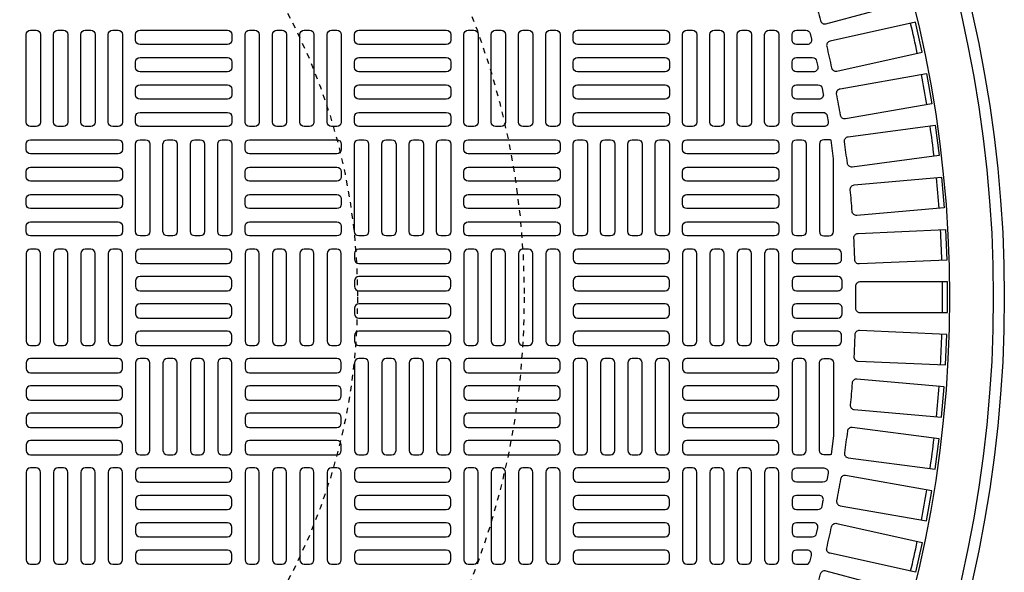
# Model space of a CAD drawing. Extents: x -169 to 6736, y -208 to 3022.
# Tile 425 of 656: x 1530 to 1548, y 1312 to 1322. Entities that reach past the tile are written whole.
import ezdxf

# ---------------------------------------------------------------- set-up
doc = ezdxf.new("R2010")
doc.units = 0
doc.header["$MEASUREMENT"] = 0
doc.linetypes.add('HIDDEN2', pattern=[0.28125, 0.1875, -0.09375])
doc.layers.get('DEFPOINTS').update_dxf_attribs({"linetype": 'CONTINUOUS'})
doc.layers.add('TANK-MANHOLE-COVER-40', color=2, linetype='CONTINUOUS')
doc.layers.add('TANK-MANHOLE-COVER-HATCH-40', color=252, linetype='CONTINUOUS')

msp = doc.modelspace()

# ---------------------------------------------------------------- linework, layer by layer
at = {"layer": 'DEFPOINTS', "color": 8, "linetype": 'HIDDEN2', "ltscale": 0.125}
msp.add_circle((1524.86566, 1317.01762), 14, dxfattribs=at)
msp.add_circle((1524.86566, 1317.01762), 14, dxfattribs=at)
msp.add_circle((1524.86566, 1317.01762), 14, dxfattribs=at)
msp.add_circle((1524.86566, 1317.01762), 14, dxfattribs=at)
at = {"layer": 'DEFPOINTS', "color": 8, "linetype": 'HIDDEN2', "ltscale": 0.5}
msp.add_circle((1524.86566, 1317.01762), 11, dxfattribs=at)
msp.add_circle((1524.86566, 1317.01762), 11, dxfattribs=at)
msp.add_circle((1524.86566, 1317.01762), 11, dxfattribs=at)
msp.add_circle((1524.86566, 1317.01762), 11, dxfattribs=at)
at = {"layer": 'TANK-MANHOLE-COVER-40', "color": 4, "linetype": 'Continuous'}
msp.add_circle((1524.86489, 1317.01762), 22.63902, dxfattribs=at)
at = {"layer": 'TANK-MANHOLE-COVER-40', "color": 1, "linetype": 'Continuous'}
msp.add_circle((1524.86489, 1317.01762), 22.44094, dxfattribs=at)
at = {"layer": 'TANK-MANHOLE-COVER-40', "color": 2, "linetype": 'Continuous'}
msp.add_circle((1524.86489, 1317.01762), 21.65354, dxfattribs=at)
at = {"layer": 'TANK-MANHOLE-COVER-HATCH-40', "linetype": 'Continuous'}
for points in [[(1544.1952, 1321.99417, 0.41709369), (1544.29183, 1321.93774), (1545.81391, 1322.34558), (1545.67125, 1322.87798), (1544.14918, 1322.47014, 0.41709369), (1544.0937, 1322.37296, -0.00491171), (1544.1952, 1321.99417)], [(1544.39388, 1321.14626, 0.41709369), (1544.48796, 1321.08567), (1546.02637, 1321.42673), (1545.90708, 1321.96485), (1544.36866, 1321.62379, 0.41709369), (1544.309, 1321.52912, -0.00491171), (1544.39388, 1321.14626)], [(1544.55538, 1320.29049, 0.00491171), (1544.48728, 1320.67668, -0.41709369), (1544.55101, 1320.76866), (1546.10284, 1321.04229), (1546.19856, 1320.49948), (1544.64672, 1320.22585, -0.41709369), (1544.55538, 1320.29049)], [(1544.6794, 1319.42848, 0.00491171), (1544.62821, 1319.81728, -0.41709369), (1544.69589, 1319.90639), (1546.25818, 1320.11207), (1546.33013, 1319.56561), (1544.76784, 1319.35993, -0.41709369), (1544.6794, 1319.42848)], [(1544.7657, 1318.56189, 0.00491171), (1544.73152, 1318.95255, -0.41709369), (1544.80303, 1319.03863), (1546.3728, 1319.17597), (1546.42084, 1318.62688), (1544.85106, 1318.48954, -0.41709369), (1544.7657, 1318.56189)], [(1544.82456, 1316.82155, 0.41709369), (1544.9033, 1316.74203), (1546.47907, 1316.74203), (1546.47907, 1317.29321), (1544.9033, 1317.29321, 0.41709369), (1544.82456, 1317.2137, -0.00491171), (1544.82456, 1316.82155)], [(1544.7657, 1315.47336, -0.00491171), (1544.73152, 1315.08269, 0.41709369), (1544.80303, 1314.99662), (1546.3728, 1314.85928), (1546.42084, 1315.40837), (1544.85106, 1315.5457, 0.41709369), (1544.7657, 1315.47336)], [(1544.6794, 1314.60676, -0.00491171), (1544.62821, 1314.21797, 0.41709369), (1544.69589, 1314.12885), (1546.25818, 1313.92318), (1546.33013, 1314.46964), (1544.76784, 1314.67532, 0.41709369), (1544.6794, 1314.60676)], [(1544.55538, 1313.74476, -0.00491171), (1544.48728, 1313.35857, 0.41709369), (1544.55101, 1313.26659), (1546.10284, 1312.99296), (1546.19856, 1313.53577), (1544.64672, 1313.8094, 0.41709369), (1544.55538, 1313.74476)], [(1544.39388, 1312.88899, -0.41709369), (1544.48796, 1312.94958), (1546.02637, 1312.60852), (1545.90708, 1312.0704), (1544.36866, 1312.41146, -0.41709369), (1544.309, 1312.50613, 0.00491171), (1544.39388, 1312.88899)], [(1544.1952, 1312.04108, -0.41709369), (1544.29183, 1312.0975), (1545.81391, 1311.68966), (1545.67125, 1311.15726), (1544.14918, 1311.5651, -0.41709369), (1544.0937, 1311.66229, 0.00491171), (1544.1952, 1312.04108)]]:
    msp.add_lwpolyline(points, format="xyb", dxfattribs=at)
at = {"layer": 'TANK-MANHOLE-COVER-HATCH-40', "linetype": 'Continuous', "flags": 128}
for points in [[(1529.983, 1320.08849, -0.41421356), (1529.90426, 1320.16723), (1529.90426, 1321.74203, -0.41421356), (1529.983, 1321.82077), (1530.08143, 1321.82077, -0.41421356), (1530.16017, 1321.74203), (1530.16017, 1320.16723, -0.41421356), (1530.08143, 1320.08849)], [(1530.47513, 1320.08849, -0.41421356), (1530.39639, 1320.16723), (1530.39639, 1321.74203, -0.41421356), (1530.47513, 1321.82077), (1530.57356, 1321.82077, -0.41421356), (1530.6523, 1321.74203), (1530.6523, 1320.16723, -0.41421356), (1530.57356, 1320.08849)], [(1530.96726, 1320.08849, -0.41421356), (1530.88852, 1320.16723), (1530.88852, 1321.74203, -0.41421356), (1530.96726, 1321.82077), (1531.06568, 1321.82077, -0.41421356), (1531.14442, 1321.74203), (1531.14442, 1320.16723, -0.41421356), (1531.06568, 1320.08849)], [(1531.45938, 1320.08849, -0.41421356), (1531.38064, 1320.16723), (1531.38064, 1321.74203, -0.41421356), (1531.45938, 1321.82077), (1531.55781, 1321.82077, -0.41421356), (1531.63655, 1321.74203), (1531.63655, 1320.16723, -0.41421356), (1531.55781, 1320.08849)], [(1531.87277, 1321.74203, -0.41421356), (1531.95151, 1321.82077), (1533.52631, 1321.82077, -0.41421356), (1533.60505, 1321.74203), (1533.60505, 1321.64361, -0.41421356), (1533.52631, 1321.56487), (1531.95151, 1321.56487, -0.41421356), (1531.87277, 1321.64361)], [(1533.92001, 1320.08849, -0.41421356), (1533.84127, 1320.16723), (1533.84127, 1321.74203, -0.41421356), (1533.92001, 1321.82077), (1534.01844, 1321.82077, -0.41421356), (1534.09718, 1321.74203), (1534.09718, 1320.16723, -0.41421356), (1534.01844, 1320.08849)], [(1534.41214, 1320.08849, -0.41421356), (1534.3334, 1320.16723), (1534.3334, 1321.74203, -0.41421356), (1534.41214, 1321.82077), (1534.51056, 1321.82077, -0.41421356), (1534.5893, 1321.74203), (1534.5893, 1320.16723, -0.41421356), (1534.51056, 1320.08849)], [(1534.90426, 1320.08849, -0.41421356), (1534.82552, 1320.16723), (1534.82552, 1321.74203, -0.41421356), (1534.90426, 1321.82077), (1535.00269, 1321.82077, -0.41421356), (1535.08143, 1321.74203), (1535.08143, 1320.16723, -0.41421356), (1535.00269, 1320.08849)], [(1535.39639, 1320.08849, -0.41421356), (1535.31765, 1320.16723), (1535.31765, 1321.74203, -0.41421356), (1535.39639, 1321.82077), (1535.49482, 1321.82077, -0.41421356), (1535.57356, 1321.74203), (1535.57356, 1320.16723, -0.41421356), (1535.49482, 1320.08849)], [(1535.80978, 1321.74203, -0.41421356), (1535.88852, 1321.82077), (1537.46332, 1321.82077, -0.41421356), (1537.54206, 1321.74203), (1537.54206, 1321.64361, -0.41421356), (1537.46332, 1321.56487), (1535.88852, 1321.56487, -0.41421356), (1535.80978, 1321.64361)], [(1537.85702, 1320.08849, -0.41421356), (1537.77828, 1320.16723), (1537.77828, 1321.74203, -0.41421356), (1537.85702, 1321.82077), (1537.95545, 1321.82077, -0.41421356), (1538.03419, 1321.74203), (1538.03419, 1320.16723, -0.41421356), (1537.95545, 1320.08849)], [(1538.34915, 1320.08849, -0.41421356), (1538.27041, 1320.16723), (1538.27041, 1321.74203, -0.41421356), (1538.34915, 1321.82077), (1538.44757, 1321.82077, -0.41421356), (1538.52631, 1321.74203), (1538.52631, 1320.16723, -0.41421356), (1538.44757, 1320.08849)], [(1538.84127, 1320.08849, -0.41421356), (1538.76253, 1320.16723), (1538.76253, 1321.74203, -0.41421356), (1538.84127, 1321.82077), (1538.9397, 1321.82077, -0.41421356), (1539.01844, 1321.74203), (1539.01844, 1320.16723, -0.41421356), (1538.9397, 1320.08849)], [(1539.3334, 1320.08849, -0.41421356), (1539.25466, 1320.16723), (1539.25466, 1321.74203, -0.41421356), (1539.3334, 1321.82077), (1539.43182, 1321.82077, -0.41421356), (1539.51056, 1321.74203), (1539.51056, 1320.16723, -0.41421356), (1539.43182, 1320.08849)], [(1539.74678, 1321.74203, -0.41421356), (1539.82552, 1321.82077), (1541.40033, 1321.82077, -0.41421356), (1541.47907, 1321.74203), (1541.47907, 1321.64361, -0.41421356), (1541.40033, 1321.56487), (1539.82552, 1321.56487, -0.41421356), (1539.74678, 1321.64361)], [(1541.79403, 1320.08849, -0.41421356), (1541.71529, 1320.16723), (1541.71529, 1321.74203, -0.41421356), (1541.79403, 1321.82077), (1541.89245, 1321.82077, -0.41421356), (1541.97119, 1321.74203), (1541.97119, 1320.16723, -0.41421356), (1541.89245, 1320.08849)], [(1542.28615, 1320.08849, -0.41421356), (1542.20741, 1320.16723), (1542.20741, 1321.74203, -0.41421356), (1542.28615, 1321.82077), (1542.38458, 1321.82077, -0.41421356), (1542.46332, 1321.74203), (1542.46332, 1320.16723, -0.41421356), (1542.38458, 1320.08849)], [(1542.77828, 1320.08849, -0.41421356), (1542.69954, 1320.16723), (1542.69954, 1321.74203, -0.41421356), (1542.77828, 1321.82077), (1542.8767, 1321.82077, -0.41421356), (1542.95545, 1321.74203), (1542.95545, 1320.16723, -0.41421356), (1542.8767, 1320.08849)], [(1543.27041, 1320.08849, -0.41421356), (1543.19167, 1320.16723), (1543.19167, 1321.74203, -0.41421356), (1543.27041, 1321.82077), (1543.36883, 1321.82077, -0.41421356), (1543.44757, 1321.74203), (1543.44757, 1320.16723, -0.41421356), (1543.36883, 1320.08849)], [(1531.87277, 1321.24991, -0.41421356), (1531.95151, 1321.32865), (1533.52631, 1321.32865, -0.41421356), (1533.60505, 1321.24991), (1533.60505, 1321.15148, -0.41421356), (1533.52631, 1321.07274), (1531.95151, 1321.07274, -0.41421356), (1531.87277, 1321.15148)], [(1535.80978, 1321.24991, -0.41421356), (1535.88852, 1321.32865), (1537.46332, 1321.32865, -0.41421356), (1537.54206, 1321.24991), (1537.54206, 1321.15148, -0.41421356), (1537.46332, 1321.07274), (1535.88852, 1321.07274, -0.41421356), (1535.80978, 1321.15148)], [(1539.74678, 1321.24991, -0.41421356), (1539.82552, 1321.32865), (1541.40033, 1321.32865, -0.41421356), (1541.47907, 1321.24991), (1541.47907, 1321.15148, -0.41421356), (1541.40033, 1321.07274), (1539.82552, 1321.07274, -0.41421356), (1539.74678, 1321.15148)], [(1531.87277, 1320.75778, -0.41421356), (1531.95151, 1320.83652), (1533.52631, 1320.83652, -0.41421356), (1533.60505, 1320.75778), (1533.60505, 1320.65936, -0.41421356), (1533.52631, 1320.58062), (1531.95151, 1320.58062, -0.41421356), (1531.87277, 1320.65936)], [(1535.80978, 1320.75778, -0.41421356), (1535.88852, 1320.83652), (1537.46332, 1320.83652, -0.41421356), (1537.54206, 1320.75778), (1537.54206, 1320.65936, -0.41421356), (1537.46332, 1320.58062), (1535.88852, 1320.58062, -0.41421356), (1535.80978, 1320.65936)], [(1539.74678, 1320.75778, -0.41421356), (1539.82552, 1320.83652), (1541.40033, 1320.83652, -0.41421356), (1541.47907, 1320.75778), (1541.47907, 1320.65936, -0.41421356), (1541.40033, 1320.58062), (1539.82552, 1320.58062, -0.41421356), (1539.74678, 1320.65936)], [(1531.87277, 1320.26566, -0.41421356), (1531.95151, 1320.3444), (1533.52631, 1320.3444, -0.41421356), (1533.60505, 1320.26566), (1533.60505, 1320.16723, -0.41421356), (1533.52631, 1320.08849), (1531.95151, 1320.08849, -0.41421356), (1531.87277, 1320.16723)], [(1535.80978, 1320.26566, -0.41421356), (1535.88852, 1320.3444), (1537.46332, 1320.3444, -0.41421356), (1537.54206, 1320.26566), (1537.54206, 1320.16723, -0.41421356), (1537.46332, 1320.08849), (1535.88852, 1320.08849, -0.41421356), (1535.80978, 1320.16723)], [(1539.74678, 1320.26566, -0.41421356), (1539.82552, 1320.3444), (1541.40033, 1320.3444, -0.41421356), (1541.47907, 1320.26566), (1541.47907, 1320.16723, -0.41421356), (1541.40033, 1320.08849), (1539.82552, 1320.08849, -0.41421356), (1539.74678, 1320.16723)], [(1531.63655, 1319.6751, -0.41421356), (1531.55781, 1319.59636), (1529.983, 1319.59636, -0.41421356), (1529.90426, 1319.6751), (1529.90426, 1319.77353, -0.41421356), (1529.983, 1319.85227), (1531.55781, 1319.85227, -0.41421356), (1531.63655, 1319.77353)], [(1531.95151, 1318.11999, -0.41421356), (1531.87277, 1318.19873), (1531.87277, 1319.77353, -0.41421356), (1531.95151, 1319.85227), (1532.04993, 1319.85227, -0.41421356), (1532.12867, 1319.77353), (1532.12867, 1318.19873, -0.41421356), (1532.04993, 1318.11999)], [(1532.44363, 1318.11999, -0.41421356), (1532.36489, 1318.19873), (1532.36489, 1319.77353, -0.41421356), (1532.44363, 1319.85227), (1532.54206, 1319.85227, -0.41421356), (1532.6208, 1319.77353), (1532.6208, 1318.19873, -0.41421356), (1532.54206, 1318.11999)], [(1532.93576, 1318.11999, -0.41421356), (1532.85702, 1318.19873), (1532.85702, 1319.77353, -0.41421356), (1532.93576, 1319.85227), (1533.03419, 1319.85227, -0.41421356), (1533.11293, 1319.77353), (1533.11293, 1318.19873, -0.41421356), (1533.03419, 1318.11999)], [(1533.42789, 1318.11999, -0.41421356), (1533.34915, 1318.19873), (1533.34915, 1319.77353, -0.41421356), (1533.42789, 1319.85227), (1533.52631, 1319.85227, -0.41421356), (1533.60505, 1319.77353), (1533.60505, 1318.19873, -0.41421356), (1533.52631, 1318.11999)], [(1535.57356, 1319.6751, -0.41421356), (1535.49482, 1319.59636), (1533.92001, 1319.59636, -0.41421356), (1533.84127, 1319.6751), (1533.84127, 1319.77353, -0.41421356), (1533.92001, 1319.85227), (1535.49482, 1319.85227, -0.41421356), (1535.57356, 1319.77353)], [(1535.88852, 1318.11999, -0.41421356), (1535.80978, 1318.19873), (1535.80978, 1319.77353, -0.41421356), (1535.88852, 1319.85227), (1535.98694, 1319.85227, -0.41421356), (1536.06568, 1319.77353), (1536.06568, 1318.19873, -0.41421356), (1535.98694, 1318.11999)], [(1536.38064, 1318.11999, -0.41421356), (1536.3019, 1318.19873), (1536.3019, 1319.77353, -0.41421356), (1536.38064, 1319.85227), (1536.47907, 1319.85227, -0.41421356), (1536.55781, 1319.77353), (1536.55781, 1318.19873, -0.41421356), (1536.47907, 1318.11999)], [(1536.87277, 1318.11999, -0.41421356), (1536.79403, 1318.19873), (1536.79403, 1319.77353, -0.41421356), (1536.87277, 1319.85227), (1536.97119, 1319.85227, -0.41421356), (1537.04993, 1319.77353), (1537.04993, 1318.19873, -0.41421356), (1536.97119, 1318.11999)], [(1537.36489, 1318.11999, -0.41421356), (1537.28615, 1318.19873), (1537.28615, 1319.77353, -0.41421356), (1537.36489, 1319.85227), (1537.46332, 1319.85227, -0.41421356), (1537.54206, 1319.77353), (1537.54206, 1318.19873, -0.41421356), (1537.46332, 1318.11999)], [(1539.51056, 1319.6751, -0.41421356), (1539.43182, 1319.59636), (1537.85702, 1319.59636, -0.41421356), (1537.77828, 1319.6751), (1537.77828, 1319.77353, -0.41421356), (1537.85702, 1319.85227), (1539.43182, 1319.85227, -0.41421356), (1539.51056, 1319.77353)], [(1539.82552, 1318.11999, -0.41421356), (1539.74678, 1318.19873), (1539.74678, 1319.77353, -0.41421356), (1539.82552, 1319.85227), (1539.92395, 1319.85227, -0.41421356), (1540.00269, 1319.77353), (1540.00269, 1318.19873, -0.41421356), (1539.92395, 1318.11999)], [(1540.31765, 1318.11999, -0.41421356), (1540.23891, 1318.19873), (1540.23891, 1319.77353, -0.41421356), (1540.31765, 1319.85227), (1540.41607, 1319.85227, -0.41421356), (1540.49482, 1319.77353), (1540.49482, 1318.19873, -0.41421356), (1540.41607, 1318.11999)], [(1540.80978, 1318.11999, -0.41421356), (1540.73104, 1318.19873), (1540.73104, 1319.77353, -0.41421356), (1540.80978, 1319.85227), (1540.9082, 1319.85227, -0.41421356), (1540.98694, 1319.77353), (1540.98694, 1318.19873, -0.41421356), (1540.9082, 1318.11999)], [(1541.3019, 1318.11999, -0.41421356), (1541.22316, 1318.19873), (1541.22316, 1319.77353, -0.41421356), (1541.3019, 1319.85227), (1541.40033, 1319.85227, -0.41421356), (1541.47907, 1319.77353), (1541.47907, 1318.19873, -0.41421356), (1541.40033, 1318.11999)], [(1543.44757, 1319.6751, -0.41421356), (1543.36883, 1319.59636), (1541.79403, 1319.59636, -0.41421356), (1541.71529, 1319.6751), (1541.71529, 1319.77353, -0.41421356), (1541.79403, 1319.85227), (1543.36883, 1319.85227, -0.41421356), (1543.44757, 1319.77353)], [(1531.63655, 1319.18298, -0.41421356), (1531.55781, 1319.10424), (1529.983, 1319.10424, -0.41421356), (1529.90426, 1319.18298), (1529.90426, 1319.2814, -0.41421356), (1529.983, 1319.36014), (1531.55781, 1319.36014, -0.41421356), (1531.63655, 1319.2814)], [(1535.57356, 1319.18298, -0.41421356), (1535.49482, 1319.10424), (1533.92001, 1319.10424, -0.41421356), (1533.84127, 1319.18298), (1533.84127, 1319.2814, -0.41421356), (1533.92001, 1319.36014), (1535.49482, 1319.36014, -0.41421356), (1535.57356, 1319.2814)], [(1539.51056, 1319.18298, -0.41421356), (1539.43182, 1319.10424), (1537.85702, 1319.10424, -0.41421356), (1537.77828, 1319.18298), (1537.77828, 1319.2814, -0.41421356), (1537.85702, 1319.36014), (1539.43182, 1319.36014, -0.41421356), (1539.51056, 1319.2814)], [(1543.44757, 1319.18298, -0.41421356), (1543.36883, 1319.10424), (1541.79403, 1319.10424, -0.41421356), (1541.71529, 1319.18298), (1541.71529, 1319.2814, -0.41421356), (1541.79403, 1319.36014), (1543.36883, 1319.36014, -0.41421356), (1543.44757, 1319.2814)], [(1531.63655, 1318.69085, -0.41421356), (1531.55781, 1318.61211), (1529.983, 1318.61211, -0.41421356), (1529.90426, 1318.69085), (1529.90426, 1318.78928, -0.41421356), (1529.983, 1318.86802), (1531.55781, 1318.86802, -0.41421356), (1531.63655, 1318.78928)], [(1535.57356, 1318.69085, -0.41421356), (1535.49482, 1318.61211), (1533.92001, 1318.61211, -0.41421356), (1533.84127, 1318.69085), (1533.84127, 1318.78928, -0.41421356), (1533.92001, 1318.86802), (1535.49482, 1318.86802, -0.41421356), (1535.57356, 1318.78928)], [(1539.51056, 1318.69085, -0.41421356), (1539.43182, 1318.61211), (1537.85702, 1318.61211, -0.41421356), (1537.77828, 1318.69085), (1537.77828, 1318.78928, -0.41421356), (1537.85702, 1318.86802), (1539.43182, 1318.86802, -0.41421356), (1539.51056, 1318.78928)], [(1543.44757, 1318.69085, -0.41421356), (1543.36883, 1318.61211), (1541.79403, 1318.61211, -0.41421356), (1541.71529, 1318.69085), (1541.71529, 1318.78928, -0.41421356), (1541.79403, 1318.86802), (1543.36883, 1318.86802, -0.41421356), (1543.44757, 1318.78928)], [(1531.63655, 1318.19873, -0.41421356), (1531.55781, 1318.11999), (1529.983, 1318.11999, -0.41421356), (1529.90426, 1318.19873), (1529.90426, 1318.29715, -0.41421356), (1529.983, 1318.37589), (1531.55781, 1318.37589, -0.41421356), (1531.63655, 1318.29715)], [(1535.57356, 1318.19873, -0.41421356), (1535.49482, 1318.11999), (1533.92001, 1318.11999, -0.41421356), (1533.84127, 1318.19873), (1533.84127, 1318.29715, -0.41421356), (1533.92001, 1318.37589), (1535.49482, 1318.37589, -0.41421356), (1535.57356, 1318.29715)], [(1539.51056, 1318.19873, -0.41421356), (1539.43182, 1318.11999), (1537.85702, 1318.11999, -0.41421356), (1537.77828, 1318.19873), (1537.77828, 1318.29715, -0.41421356), (1537.85702, 1318.37589), (1539.43182, 1318.37589, -0.41421356), (1539.51056, 1318.29715)], [(1543.44757, 1318.19873, -0.41421356), (1543.36883, 1318.11999), (1541.79403, 1318.11999, -0.41421356), (1541.71529, 1318.19873), (1541.71529, 1318.29715, -0.41421356), (1541.79403, 1318.37589), (1543.36883, 1318.37589, -0.41421356), (1543.44757, 1318.29715)], [(1529.983, 1317.88377, 0.41421356), (1529.90426, 1317.80503), (1529.90426, 1316.23022, 0.41421356), (1529.983, 1316.15148), (1530.08143, 1316.15148, 0.41421356), (1530.16017, 1316.23022), (1530.16017, 1317.80503, 0.41421356), (1530.08143, 1317.88377)], [(1530.47513, 1317.88377, 0.41421356), (1530.39639, 1317.80503), (1530.39639, 1316.23022, 0.41421356), (1530.47513, 1316.15148), (1530.57356, 1316.15148, 0.41421356), (1530.6523, 1316.23022), (1530.6523, 1317.80503, 0.41421356), (1530.57356, 1317.88377)], [(1530.96726, 1317.88377, 0.41421356), (1530.88852, 1317.80503), (1530.88852, 1316.23022, 0.41421356), (1530.96726, 1316.15148), (1531.06568, 1316.15148, 0.41421356), (1531.14442, 1316.23022), (1531.14442, 1317.80503, 0.41421356), (1531.06568, 1317.88377)], [(1531.45938, 1317.88377, 0.41421356), (1531.38064, 1317.80503), (1531.38064, 1316.23022, 0.41421356), (1531.45938, 1316.15148), (1531.55781, 1316.15148, 0.41421356), (1531.63655, 1316.23022), (1531.63655, 1317.80503, 0.41421356), (1531.55781, 1317.88377)], [(1531.87277, 1317.7066, 0.41421356), (1531.95151, 1317.62786), (1533.52631, 1317.62786, 0.41421356), (1533.60505, 1317.7066), (1533.60505, 1317.80503, 0.41421356), (1533.52631, 1317.88377), (1531.95151, 1317.88377, 0.41421356), (1531.87277, 1317.80503)], [(1533.92001, 1317.88377, 0.41421356), (1533.84127, 1317.80503), (1533.84127, 1316.23022, 0.41421356), (1533.92001, 1316.15148), (1534.01844, 1316.15148, 0.41421356), (1534.09718, 1316.23022), (1534.09718, 1317.80503, 0.41421356), (1534.01844, 1317.88377)], [(1534.41214, 1317.88377, 0.41421356), (1534.3334, 1317.80503), (1534.3334, 1316.23022, 0.41421356), (1534.41214, 1316.15148), (1534.51056, 1316.15148, 0.41421356), (1534.5893, 1316.23022), (1534.5893, 1317.80503, 0.41421356), (1534.51056, 1317.88377)], [(1534.90426, 1317.88377, 0.41421356), (1534.82552, 1317.80503), (1534.82552, 1316.23022, 0.41421356), (1534.90426, 1316.15148), (1535.00269, 1316.15148, 0.41421356), (1535.08143, 1316.23022), (1535.08143, 1317.80503, 0.41421356), (1535.00269, 1317.88377)], [(1535.39639, 1317.88377, 0.41421356), (1535.31765, 1317.80503), (1535.31765, 1316.23022, 0.41421356), (1535.39639, 1316.15148), (1535.49482, 1316.15148, 0.41421356), (1535.57356, 1316.23022), (1535.57356, 1317.80503, 0.41421356), (1535.49482, 1317.88377)], [(1535.80978, 1317.7066, 0.41421356), (1535.88852, 1317.62786), (1537.46332, 1317.62786, 0.41421356), (1537.54206, 1317.7066), (1537.54206, 1317.80503, 0.41421356), (1537.46332, 1317.88377), (1535.88852, 1317.88377, 0.41421356), (1535.80978, 1317.80503)], [(1537.85702, 1317.88377, 0.41421356), (1537.77828, 1317.80503), (1537.77828, 1316.23022, 0.41421356), (1537.85702, 1316.15148), (1537.95545, 1316.15148, 0.41421356), (1538.03419, 1316.23022), (1538.03419, 1317.80503, 0.41421356), (1537.95545, 1317.88377)], [(1538.34915, 1317.88377, 0.41421356), (1538.27041, 1317.80503), (1538.27041, 1316.23022, 0.41421356), (1538.34915, 1316.15148), (1538.44757, 1316.15148, 0.41421356), (1538.52631, 1316.23022), (1538.52631, 1317.80503, 0.41421356), (1538.44757, 1317.88377)], [(1538.84127, 1317.88377, 0.41421356), (1538.76253, 1317.80503), (1538.76253, 1316.23022, 0.41421356), (1538.84127, 1316.15148), (1538.9397, 1316.15148, 0.41421356), (1539.01844, 1316.23022), (1539.01844, 1317.80503, 0.41421356), (1538.9397, 1317.88377)], [(1539.3334, 1317.88377, 0.41421356), (1539.25466, 1317.80503), (1539.25466, 1316.23022, 0.41421356), (1539.3334, 1316.15148), (1539.43182, 1316.15148, 0.41421356), (1539.51056, 1316.23022), (1539.51056, 1317.80503, 0.41421356), (1539.43182, 1317.88377)], [(1539.74678, 1317.7066, 0.41421356), (1539.82552, 1317.62786), (1541.40033, 1317.62786, 0.41421356), (1541.47907, 1317.7066), (1541.47907, 1317.80503, 0.41421356), (1541.40033, 1317.88377), (1539.82552, 1317.88377, 0.41421356), (1539.74678, 1317.80503)], [(1541.79403, 1317.88377, 0.41421356), (1541.71529, 1317.80503), (1541.71529, 1316.23022, 0.41421356), (1541.79403, 1316.15148), (1541.89245, 1316.15148, 0.41421356), (1541.97119, 1316.23022), (1541.97119, 1317.80503, 0.41421356), (1541.89245, 1317.88377)], [(1542.28615, 1317.88377, 0.41421356), (1542.20741, 1317.80503), (1542.20741, 1316.23022, 0.41421356), (1542.28615, 1316.15148), (1542.38458, 1316.15148, 0.41421356), (1542.46332, 1316.23022), (1542.46332, 1317.80503, 0.41421356), (1542.38458, 1317.88377)], [(1542.77828, 1317.88377, 0.41421356), (1542.69954, 1317.80503), (1542.69954, 1316.23022, 0.41421356), (1542.77828, 1316.15148), (1542.8767, 1316.15148, 0.41421356), (1542.95545, 1316.23022), (1542.95545, 1317.80503, 0.41421356), (1542.8767, 1317.88377)], [(1543.27041, 1317.88377, 0.41421356), (1543.19167, 1317.80503), (1543.19167, 1316.23022, 0.41421356), (1543.27041, 1316.15148), (1543.36883, 1316.15148, 0.41421356), (1543.44757, 1316.23022), (1543.44757, 1317.80503, 0.41421356), (1543.36883, 1317.88377)], [(1531.87277, 1317.21447, 0.41421356), (1531.95151, 1317.13573), (1533.52631, 1317.13573, 0.41421356), (1533.60505, 1317.21447), (1533.60505, 1317.3129, 0.41421356), (1533.52631, 1317.39164), (1531.95151, 1317.39164, 0.41421356), (1531.87277, 1317.3129)], [(1535.80978, 1317.21447, 0.41421356), (1535.88852, 1317.13573), (1537.46332, 1317.13573, 0.41421356), (1537.54206, 1317.21447), (1537.54206, 1317.3129, 0.41421356), (1537.46332, 1317.39164), (1535.88852, 1317.39164, 0.41421356), (1535.80978, 1317.3129)], [(1539.74678, 1317.21447, 0.41421356), (1539.82552, 1317.13573), (1541.40033, 1317.13573, 0.41421356), (1541.47907, 1317.21447), (1541.47907, 1317.3129, 0.41421356), (1541.40033, 1317.39164), (1539.82552, 1317.39164, 0.41421356), (1539.74678, 1317.3129)], [(1531.87277, 1316.72235, 0.41421356), (1531.95151, 1316.64361), (1533.52631, 1316.64361, 0.41421356), (1533.60505, 1316.72235), (1533.60505, 1316.82077, 0.41421356), (1533.52631, 1316.89951), (1531.95151, 1316.89951, 0.41421356), (1531.87277, 1316.82077)], [(1535.80978, 1316.72235, 0.41421356), (1535.88852, 1316.64361), (1537.46332, 1316.64361, 0.41421356), (1537.54206, 1316.72235), (1537.54206, 1316.82077, 0.41421356), (1537.46332, 1316.89951), (1535.88852, 1316.89951, 0.41421356), (1535.80978, 1316.82077)], [(1539.74678, 1316.72235, 0.41421356), (1539.82552, 1316.64361), (1541.40033, 1316.64361, 0.41421356), (1541.47907, 1316.72235), (1541.47907, 1316.82077, 0.41421356), (1541.40033, 1316.89951), (1539.82552, 1316.89951, 0.41421356), (1539.74678, 1316.82077)], [(1531.87277, 1316.23022, 0.41421356), (1531.95151, 1316.15148), (1533.52631, 1316.15148, 0.41421356), (1533.60505, 1316.23022), (1533.60505, 1316.32865, 0.41421356), (1533.52631, 1316.40739), (1531.95151, 1316.40739, 0.41421356), (1531.87277, 1316.32865)], [(1535.80978, 1316.23022, 0.41421356), (1535.88852, 1316.15148), (1537.46332, 1316.15148, 0.41421356), (1537.54206, 1316.23022), (1537.54206, 1316.32865, 0.41421356), (1537.46332, 1316.40739), (1535.88852, 1316.40739, 0.41421356), (1535.80978, 1316.32865)], [(1539.74678, 1316.23022, 0.41421356), (1539.82552, 1316.15148), (1541.40033, 1316.15148, 0.41421356), (1541.47907, 1316.23022), (1541.47907, 1316.32865, 0.41421356), (1541.40033, 1316.40739), (1539.82552, 1316.40739, 0.41421356), (1539.74678, 1316.32865)], [(1531.63655, 1315.83652, 0.41421356), (1531.55781, 1315.91526), (1529.983, 1315.91526, 0.41421356), (1529.90426, 1315.83652), (1529.90426, 1315.7381, 0.41421356), (1529.983, 1315.65936), (1531.55781, 1315.65936, 0.41421356), (1531.63655, 1315.7381)], [(1531.95151, 1315.91526, 0.41421356), (1531.87277, 1315.83652), (1531.87277, 1314.26172, 0.41421356), (1531.95151, 1314.18298), (1532.04993, 1314.18298, 0.41421356), (1532.12867, 1314.26172), (1532.12867, 1315.83652, 0.41421356), (1532.04993, 1315.91526)], [(1532.44363, 1315.91526, 0.41421356), (1532.36489, 1315.83652), (1532.36489, 1314.26172, 0.41421356), (1532.44363, 1314.18298), (1532.54206, 1314.18298, 0.41421356), (1532.6208, 1314.26172), (1532.6208, 1315.83652, 0.41421356), (1532.54206, 1315.91526)], [(1532.93576, 1315.91526, 0.41421356), (1532.85702, 1315.83652), (1532.85702, 1314.26172, 0.41421356), (1532.93576, 1314.18298), (1533.03419, 1314.18298, 0.41421356), (1533.11293, 1314.26172), (1533.11293, 1315.83652, 0.41421356), (1533.03419, 1315.91526)], [(1533.42789, 1315.91526, 0.41421356), (1533.34915, 1315.83652), (1533.34915, 1314.26172, 0.41421356), (1533.42789, 1314.18298), (1533.52631, 1314.18298, 0.41421356), (1533.60505, 1314.26172), (1533.60505, 1315.83652, 0.41421356), (1533.52631, 1315.91526)], [(1535.57356, 1315.83652, 0.41421356), (1535.49482, 1315.91526), (1533.92001, 1315.91526, 0.41421356), (1533.84127, 1315.83652), (1533.84127, 1315.7381, 0.41421356), (1533.92001, 1315.65936), (1535.49482, 1315.65936, 0.41421356), (1535.57356, 1315.7381)], [(1535.88852, 1315.91526, 0.41421356), (1535.80978, 1315.83652), (1535.80978, 1314.26172, 0.41421356), (1535.88852, 1314.18298), (1535.98694, 1314.18298, 0.41421356), (1536.06568, 1314.26172), (1536.06568, 1315.83652, 0.41421356), (1535.98694, 1315.91526)], [(1536.38064, 1315.91526, 0.41421356), (1536.3019, 1315.83652), (1536.3019, 1314.26172, 0.41421356), (1536.38064, 1314.18298), (1536.47907, 1314.18298, 0.41421356), (1536.55781, 1314.26172), (1536.55781, 1315.83652, 0.41421356), (1536.47907, 1315.91526)], [(1536.87277, 1315.91526, 0.41421356), (1536.79403, 1315.83652), (1536.79403, 1314.26172, 0.41421356), (1536.87277, 1314.18298), (1536.97119, 1314.18298, 0.41421356), (1537.04993, 1314.26172), (1537.04993, 1315.83652, 0.41421356), (1536.97119, 1315.91526)], [(1537.36489, 1315.91526, 0.41421356), (1537.28615, 1315.83652), (1537.28615, 1314.26172, 0.41421356), (1537.36489, 1314.18298), (1537.46332, 1314.18298, 0.41421356), (1537.54206, 1314.26172), (1537.54206, 1315.83652, 0.41421356), (1537.46332, 1315.91526)], [(1539.51056, 1315.83652, 0.41421356), (1539.43182, 1315.91526), (1537.85702, 1315.91526, 0.41421356), (1537.77828, 1315.83652), (1537.77828, 1315.7381, 0.41421356), (1537.85702, 1315.65936), (1539.43182, 1315.65936, 0.41421356), (1539.51056, 1315.7381)], [(1539.82552, 1315.91526, 0.41421356), (1539.74678, 1315.83652), (1539.74678, 1314.26172, 0.41421356), (1539.82552, 1314.18298), (1539.92395, 1314.18298, 0.41421356), (1540.00269, 1314.26172), (1540.00269, 1315.83652, 0.41421356), (1539.92395, 1315.91526)], [(1540.31765, 1315.91526, 0.41421356), (1540.23891, 1315.83652), (1540.23891, 1314.26172, 0.41421356), (1540.31765, 1314.18298), (1540.41607, 1314.18298, 0.41421356), (1540.49482, 1314.26172), (1540.49482, 1315.83652, 0.41421356), (1540.41607, 1315.91526)], [(1540.80978, 1315.91526, 0.41421356), (1540.73104, 1315.83652), (1540.73104, 1314.26172, 0.41421356), (1540.80978, 1314.18298), (1540.9082, 1314.18298, 0.41421356), (1540.98694, 1314.26172), (1540.98694, 1315.83652, 0.41421356), (1540.9082, 1315.91526)], [(1541.3019, 1315.91526, 0.41421356), (1541.22316, 1315.83652), (1541.22316, 1314.26172, 0.41421356), (1541.3019, 1314.18298), (1541.40033, 1314.18298, 0.41421356), (1541.47907, 1314.26172), (1541.47907, 1315.83652, 0.41421356), (1541.40033, 1315.91526)], [(1543.44757, 1315.83652, 0.41421356), (1543.36883, 1315.91526), (1541.79403, 1315.91526, 0.41421356), (1541.71529, 1315.83652), (1541.71529, 1315.7381, 0.41421356), (1541.79403, 1315.65936), (1543.36883, 1315.65936, 0.41421356), (1543.44757, 1315.7381)], [(1531.63655, 1315.3444, 0.41421356), (1531.55781, 1315.42314), (1529.983, 1315.42314, 0.41421356), (1529.90426, 1315.3444), (1529.90426, 1315.24597, 0.41421356), (1529.983, 1315.16723), (1531.55781, 1315.16723, 0.41421356), (1531.63655, 1315.24597)], [(1535.57356, 1315.3444, 0.41421356), (1535.49482, 1315.42314), (1533.92001, 1315.42314, 0.41421356), (1533.84127, 1315.3444), (1533.84127, 1315.24597, 0.41421356), (1533.92001, 1315.16723), (1535.49482, 1315.16723, 0.41421356), (1535.57356, 1315.24597)], [(1539.51056, 1315.3444, 0.41421356), (1539.43182, 1315.42314), (1537.85702, 1315.42314, 0.41421356), (1537.77828, 1315.3444), (1537.77828, 1315.24597, 0.41421356), (1537.85702, 1315.16723), (1539.43182, 1315.16723, 0.41421356), (1539.51056, 1315.24597)], [(1543.44757, 1315.3444, 0.41421356), (1543.36883, 1315.42314), (1541.79403, 1315.42314, 0.41421356), (1541.71529, 1315.3444), (1541.71529, 1315.24597, 0.41421356), (1541.79403, 1315.16723), (1543.36883, 1315.16723, 0.41421356), (1543.44757, 1315.24597)], [(1531.63655, 1314.85227, 0.41421356), (1531.55781, 1314.93101), (1529.983, 1314.93101, 0.41421356), (1529.90426, 1314.85227), (1529.90426, 1314.75384, 0.41421356), (1529.983, 1314.6751), (1531.55781, 1314.6751, 0.41421356), (1531.63655, 1314.75384)], [(1535.57356, 1314.85227, 0.41421356), (1535.49482, 1314.93101), (1533.92001, 1314.93101, 0.41421356), (1533.84127, 1314.85227), (1533.84127, 1314.75384, 0.41421356), (1533.92001, 1314.6751), (1535.49482, 1314.6751, 0.41421356), (1535.57356, 1314.75384)], [(1539.51056, 1314.85227, 0.41421356), (1539.43182, 1314.93101), (1537.85702, 1314.93101, 0.41421356), (1537.77828, 1314.85227), (1537.77828, 1314.75384, 0.41421356), (1537.85702, 1314.6751), (1539.43182, 1314.6751, 0.41421356), (1539.51056, 1314.75384)], [(1543.44757, 1314.85227, 0.41421356), (1543.36883, 1314.93101), (1541.79403, 1314.93101, 0.41421356), (1541.71529, 1314.85227), (1541.71529, 1314.75384, 0.41421356), (1541.79403, 1314.6751), (1543.36883, 1314.6751, 0.41421356), (1543.44757, 1314.75384)], [(1531.63655, 1314.36014, 0.41421356), (1531.55781, 1314.43888), (1529.983, 1314.43888, 0.41421356), (1529.90426, 1314.36014), (1529.90426, 1314.26172, 0.41421356), (1529.983, 1314.18298), (1531.55781, 1314.18298, 0.41421356), (1531.63655, 1314.26172)], [(1535.57356, 1314.36014, 0.41421356), (1535.49482, 1314.43888), (1533.92001, 1314.43888, 0.41421356), (1533.84127, 1314.36014), (1533.84127, 1314.26172, 0.41421356), (1533.92001, 1314.18298), (1535.49482, 1314.18298, 0.41421356), (1535.57356, 1314.26172)], [(1539.51056, 1314.36014, 0.41421356), (1539.43182, 1314.43888), (1537.85702, 1314.43888, 0.41421356), (1537.77828, 1314.36014), (1537.77828, 1314.26172, 0.41421356), (1537.85702, 1314.18298), (1539.43182, 1314.18298, 0.41421356), (1539.51056, 1314.26172)], [(1543.44757, 1314.36014, 0.41421356), (1543.36883, 1314.43888), (1541.79403, 1314.43888, 0.41421356), (1541.71529, 1314.36014), (1541.71529, 1314.26172, 0.41421356), (1541.79403, 1314.18298), (1543.36883, 1314.18298, 0.41421356), (1543.44757, 1314.26172)], [(1529.983, 1313.94676, 0.41421356), (1529.90426, 1313.86802), (1529.90426, 1312.29321, 0.41421356), (1529.983, 1312.21447), (1530.08143, 1312.21447, 0.41421356), (1530.16017, 1312.29321), (1530.16017, 1313.86802, 0.41421356), (1530.08143, 1313.94676)], [(1530.47513, 1313.94676, 0.41421356), (1530.39639, 1313.86802), (1530.39639, 1312.29321, 0.41421356), (1530.47513, 1312.21447), (1530.57356, 1312.21447, 0.41421356), (1530.6523, 1312.29321), (1530.6523, 1313.86802, 0.41421356), (1530.57356, 1313.94676)], [(1530.96726, 1313.94676, 0.41421356), (1530.88852, 1313.86802), (1530.88852, 1312.29321, 0.41421356), (1530.96726, 1312.21447), (1531.06568, 1312.21447, 0.41421356), (1531.14442, 1312.29321), (1531.14442, 1313.86802, 0.41421356), (1531.06568, 1313.94676)], [(1531.45938, 1313.94676, 0.41421356), (1531.38064, 1313.86802), (1531.38064, 1312.29321, 0.41421356), (1531.45938, 1312.21447), (1531.55781, 1312.21447, 0.41421356), (1531.63655, 1312.29321), (1531.63655, 1313.86802, 0.41421356), (1531.55781, 1313.94676)], [(1531.87277, 1313.76959, 0.41421356), (1531.95151, 1313.69085), (1533.52631, 1313.69085, 0.41421356), (1533.60505, 1313.76959), (1533.60505, 1313.86802, 0.41421356), (1533.52631, 1313.94676), (1531.95151, 1313.94676, 0.41421356), (1531.87277, 1313.86802)], [(1533.92001, 1313.94676, 0.41421356), (1533.84127, 1313.86802), (1533.84127, 1312.29321, 0.41421356), (1533.92001, 1312.21447), (1534.01844, 1312.21447, 0.41421356), (1534.09718, 1312.29321), (1534.09718, 1313.86802, 0.41421356), (1534.01844, 1313.94676)], [(1534.41214, 1313.94676, 0.41421356), (1534.3334, 1313.86802), (1534.3334, 1312.29321, 0.41421356), (1534.41214, 1312.21447), (1534.51056, 1312.21447, 0.41421356), (1534.5893, 1312.29321), (1534.5893, 1313.86802, 0.41421356), (1534.51056, 1313.94676)], [(1534.90426, 1313.94676, 0.41421356), (1534.82552, 1313.86802), (1534.82552, 1312.29321, 0.41421356), (1534.90426, 1312.21447), (1535.00269, 1312.21447, 0.41421356), (1535.08143, 1312.29321), (1535.08143, 1313.86802, 0.41421356), (1535.00269, 1313.94676)], [(1535.39639, 1313.94676, 0.41421356), (1535.31765, 1313.86802), (1535.31765, 1312.29321, 0.41421356), (1535.39639, 1312.21447), (1535.49482, 1312.21447, 0.41421356), (1535.57356, 1312.29321), (1535.57356, 1313.86802, 0.41421356), (1535.49482, 1313.94676)], [(1535.80978, 1313.76959, 0.41421356), (1535.88852, 1313.69085), (1537.46332, 1313.69085, 0.41421356), (1537.54206, 1313.76959), (1537.54206, 1313.86802, 0.41421356), (1537.46332, 1313.94676), (1535.88852, 1313.94676, 0.41421356), (1535.80978, 1313.86802)], [(1537.85702, 1313.94676, 0.41421356), (1537.77828, 1313.86802), (1537.77828, 1312.29321, 0.41421356), (1537.85702, 1312.21447), (1537.95545, 1312.21447, 0.41421356), (1538.03419, 1312.29321), (1538.03419, 1313.86802, 0.41421356), (1537.95545, 1313.94676)], [(1538.34915, 1313.94676, 0.41421356), (1538.27041, 1313.86802), (1538.27041, 1312.29321, 0.41421356), (1538.34915, 1312.21447), (1538.44757, 1312.21447, 0.41421356), (1538.52631, 1312.29321), (1538.52631, 1313.86802, 0.41421356), (1538.44757, 1313.94676)], [(1538.84127, 1313.94676, 0.41421356), (1538.76253, 1313.86802), (1538.76253, 1312.29321, 0.41421356), (1538.84127, 1312.21447), (1538.9397, 1312.21447, 0.41421356), (1539.01844, 1312.29321), (1539.01844, 1313.86802, 0.41421356), (1538.9397, 1313.94676)], [(1539.3334, 1313.94676, 0.41421356), (1539.25466, 1313.86802), (1539.25466, 1312.29321, 0.41421356), (1539.3334, 1312.21447), (1539.43182, 1312.21447, 0.41421356), (1539.51056, 1312.29321), (1539.51056, 1313.86802, 0.41421356), (1539.43182, 1313.94676)], [(1539.74678, 1313.76959, 0.41421356), (1539.82552, 1313.69085), (1541.40033, 1313.69085, 0.41421356), (1541.47907, 1313.76959), (1541.47907, 1313.86802, 0.41421356), (1541.40033, 1313.94676), (1539.82552, 1313.94676, 0.41421356), (1539.74678, 1313.86802)], [(1541.79403, 1313.94676, 0.41421356), (1541.71529, 1313.86802), (1541.71529, 1312.29321, 0.41421356), (1541.79403, 1312.21447), (1541.89245, 1312.21447, 0.41421356), (1541.97119, 1312.29321), (1541.97119, 1313.86802, 0.41421356), (1541.89245, 1313.94676)], [(1542.28615, 1313.94676, 0.41421356), (1542.20741, 1313.86802), (1542.20741, 1312.29321, 0.41421356), (1542.28615, 1312.21447), (1542.38458, 1312.21447, 0.41421356), (1542.46332, 1312.29321), (1542.46332, 1313.86802, 0.41421356), (1542.38458, 1313.94676)], [(1542.77828, 1313.94676, 0.41421356), (1542.69954, 1313.86802), (1542.69954, 1312.29321, 0.41421356), (1542.77828, 1312.21447), (1542.8767, 1312.21447, 0.41421356), (1542.95545, 1312.29321), (1542.95545, 1313.86802, 0.41421356), (1542.8767, 1313.94676)], [(1543.27041, 1313.94676, 0.41421356), (1543.19167, 1313.86802), (1543.19167, 1312.29321, 0.41421356), (1543.27041, 1312.21447), (1543.36883, 1312.21447, 0.41421356), (1543.44757, 1312.29321), (1543.44757, 1313.86802, 0.41421356), (1543.36883, 1313.94676)], [(1531.87277, 1313.27747, 0.41421356), (1531.95151, 1313.19873), (1533.52631, 1313.19873, 0.41421356), (1533.60505, 1313.27747), (1533.60505, 1313.37589, 0.41421356), (1533.52631, 1313.45463), (1531.95151, 1313.45463, 0.41421356), (1531.87277, 1313.37589)], [(1535.80978, 1313.27747, 0.41421356), (1535.88852, 1313.19873), (1537.46332, 1313.19873, 0.41421356), (1537.54206, 1313.27747), (1537.54206, 1313.37589, 0.41421356), (1537.46332, 1313.45463), (1535.88852, 1313.45463, 0.41421356), (1535.80978, 1313.37589)], [(1539.74678, 1313.27747, 0.41421356), (1539.82552, 1313.19873), (1541.40033, 1313.19873, 0.41421356), (1541.47907, 1313.27747), (1541.47907, 1313.37589, 0.41421356), (1541.40033, 1313.45463), (1539.82552, 1313.45463, 0.41421356), (1539.74678, 1313.37589)], [(1531.87277, 1312.78534, 0.41421356), (1531.95151, 1312.7066), (1533.52631, 1312.7066, 0.41421356), (1533.60505, 1312.78534), (1533.60505, 1312.88377, 0.41421356), (1533.52631, 1312.96251), (1531.95151, 1312.96251, 0.41421356), (1531.87277, 1312.88377)], [(1535.80978, 1312.78534, 0.41421356), (1535.88852, 1312.7066), (1537.46332, 1312.7066, 0.41421356), (1537.54206, 1312.78534), (1537.54206, 1312.88377, 0.41421356), (1537.46332, 1312.96251), (1535.88852, 1312.96251, 0.41421356), (1535.80978, 1312.88377)], [(1539.74678, 1312.78534, 0.41421356), (1539.82552, 1312.7066), (1541.40033, 1312.7066, 0.41421356), (1541.47907, 1312.78534), (1541.47907, 1312.88377, 0.41421356), (1541.40033, 1312.96251), (1539.82552, 1312.96251, 0.41421356), (1539.74678, 1312.88377)], [(1531.87277, 1312.29321, 0.41421356), (1531.95151, 1312.21447), (1533.52631, 1312.21447, 0.41421356), (1533.60505, 1312.29321), (1533.60505, 1312.39164, 0.41421356), (1533.52631, 1312.47038), (1531.95151, 1312.47038, 0.41421356), (1531.87277, 1312.39164)], [(1535.80978, 1312.29321, 0.41421356), (1535.88852, 1312.21447), (1537.46332, 1312.21447, 0.41421356), (1537.54206, 1312.29321), (1537.54206, 1312.39164, 0.41421356), (1537.46332, 1312.47038), (1535.88852, 1312.47038, 0.41421356), (1535.80978, 1312.39164)], [(1539.74678, 1312.29321, 0.41421356), (1539.82552, 1312.21447), (1541.40033, 1312.21447, 0.41421356), (1541.47907, 1312.29321), (1541.47907, 1312.39164, 0.41421356), (1541.40033, 1312.47038), (1539.82552, 1312.47038, 0.41421356), (1539.74678, 1312.39164)]]:
    msp.add_lwpolyline(points, format="xyb", close=True, dxfattribs=at)
at = {"layer": 'TANK-MANHOLE-COVER-HATCH-40', "linetype": 'Continuous'}
for points in [[(1543.95773, 1321.56487), (1543.76253, 1321.56487), (1543.76253, 1321.56487, -0.41421356), (1543.68379, 1321.64361), (1543.68379, 1321.74203), (1543.68379, 1321.74203, -0.41421356), (1543.76253, 1321.82077), (1543.93371, 1321.82077, -0.34573684), (1544.01021, 1321.7607), (1544.03422, 1321.66227, -0.48617467)], [(1544.0703, 1321.07274), (1543.76253, 1321.07274), (1543.76253, 1321.07274, -0.41421356), (1543.68379, 1321.15148), (1543.68379, 1321.24991), (1543.68379, 1321.24991, -0.41421356), (1543.76253, 1321.32865), (1544.04894, 1321.32865, -0.35291937), (1544.12589, 1321.26661), (1544.14725, 1321.16818, -0.47828469)], [(1543.76253, 1320.58062, -0.41421356), (1543.68379, 1320.65936), (1543.68379, 1320.75778), (1543.68379, 1320.75778, -0.41421356), (1543.76253, 1320.83652), (1544.15092, 1320.83652, -0.36009445), (1544.22827, 1320.77252), (1544.24702, 1320.67409, -0.47048611), (1544.16967, 1320.58062)], [(1544.25605, 1320.08849), (1543.76253, 1320.08849, -0.41421356), (1543.68379, 1320.16723), (1543.68379, 1320.26566), (1543.68379, 1320.26566, -0.41421356), (1543.76253, 1320.3444), (1544.23987, 1320.3444, -0.36726762), (1544.31757, 1320.27843), (1544.33375, 1320.18, -0.46277143)], [(1543.76253, 1318.11999, -0.41421356), (1543.68379, 1318.19873), (1543.68379, 1319.77353, -0.41421356), (1543.76253, 1319.85227), (1543.86096, 1319.85227, -0.41421356), (1543.9397, 1319.77353), (1543.9397, 1318.19873, -0.41421356), (1543.86096, 1318.11999)], [(1544.38557, 1319.84526, 0.10672862), (1544.35308, 1319.85227), (1544.35308, 1319.85227), (1544.25466, 1319.85227, 0.41421356), (1544.17592, 1319.77353), (1544.17592, 1319.77353), (1544.17592, 1318.19873, 0.41421356), (1544.25466, 1318.11999), (1544.25466, 1318.11999), (1544.35308, 1318.11999, 0.41421356), (1544.43182, 1318.19873), (1544.43182, 1318.19873), (1544.43182, 1319.50512)], [(1546.44647, 1318.23575), (1546.47052, 1317.68509), (1544.89625, 1317.61636, -0.41709369), (1544.81412, 1317.69236, 0.00491171), (1544.79701, 1318.08414, -0.41709369), (1544.8722, 1318.16702)], [(1543.75098, 1317.88291), (1543.74717, 1317.88225), (1543.7434, 1317.88141), (1543.73967, 1317.88038), (1543.736, 1317.87916), (1543.7324, 1317.87777), (1543.72887, 1317.87621), (1543.72541, 1317.87447), (1543.72205, 1317.87256), (1543.71879, 1317.8705), (1543.71563, 1317.86827), (1543.71258, 1317.86589), (1543.70965, 1317.86337), (1543.70685, 1317.8607), (1543.70419, 1317.8579), (1543.70166, 1317.85498), (1543.69929, 1317.85193), (1543.69706, 1317.84877), (1543.69499, 1317.84551), (1543.69309, 1317.84214), (1543.69135, 1317.83869), (1543.68979, 1317.83516), (1543.68839, 1317.83155), (1543.68718, 1317.82788), (1543.68615, 1317.82416), (1543.6853, 1317.82039), (1543.68464, 1317.81658), (1543.68417, 1317.81274), (1543.68389, 1317.80889), (1543.68379, 1317.80503), (1543.68379, 1317.7066), (1543.68389, 1317.70274), (1543.68417, 1317.69888), (1543.68464, 1317.69505), (1543.6853, 1317.69124), (1543.68615, 1317.68747), (1543.68718, 1317.68374), (1543.68839, 1317.68007), (1543.68979, 1317.67647), (1543.69135, 1317.67293), (1543.69309, 1317.66948), (1543.69499, 1317.66612), (1543.69706, 1317.66285), (1543.69929, 1317.6597), (1543.70166, 1317.65665), (1543.70419, 1317.65372), (1543.70685, 1317.65092), (1543.70965, 1317.64826), (1543.71258, 1317.64573), (1543.71563, 1317.64336), (1543.71879, 1317.64113), (1543.72205, 1317.63906), (1543.72541, 1317.63716), (1543.72887, 1317.63542), (1543.7324, 1317.63385), (1543.736, 1317.63246), (1543.73967, 1317.63125), (1543.7434, 1317.63022), (1543.74717, 1317.62937), (1543.75098, 1317.62871), (1543.75481, 1317.62824), (1543.75867, 1317.62796), (1543.76253, 1317.62786), (1544.49812, 1317.62786, 0.42522092), (1544.5768, 1317.70955), (1544.57312, 1317.80797, 0.40329122), (1544.49443, 1317.88377), (1543.76253, 1317.88377), (1543.75867, 1317.88367), (1543.75481, 1317.88339)], [(1544.51036, 1317.13573, 0.41977873), (1544.58909, 1317.21597), (1544.58722, 1317.31439, 0.40867021), (1544.5085, 1317.39164), (1543.76253, 1317.39164), (1543.76253, 1317.39164, 0.41421356), (1543.68379, 1317.3129), (1543.68379, 1317.21447), (1543.68379, 1317.21447, 0.41421356), (1543.76253, 1317.13573)], [(1544.50922, 1316.89951), (1543.76253, 1316.89951, 0.41421356), (1543.68379, 1316.82077), (1543.68379, 1316.72235, 0.41421356), (1543.76253, 1316.64361), (1544.50799, 1316.64361, 0.41056424), (1544.58673, 1316.72137), (1544.58796, 1316.81979, 0.20053403), (1544.56524, 1316.8761, 0.20053403)], [(1544.49812, 1316.40739), (1543.76253, 1316.40739, 0.41421356), (1543.68379, 1316.32865), (1543.68379, 1316.23022, 0.41421356), (1543.76253, 1316.15148), (1544.49443, 1316.15148, 0.40329122), (1544.57312, 1316.22728), (1544.5768, 1316.3257, 0.20378141), (1544.55483, 1316.38327, 0.20378141)], [(1546.44647, 1315.7995), (1546.47052, 1316.35016), (1544.89625, 1316.41889, 0.41709369), (1544.81412, 1316.34289, -0.00491171), (1544.79701, 1315.95111, 0.41709369), (1544.8722, 1315.86823)], [(1543.76253, 1315.91526, 0.41421356), (1543.68379, 1315.83652), (1543.68379, 1314.26172, 0.41421356), (1543.76253, 1314.18298), (1543.86096, 1314.18298, 0.41421356), (1543.9397, 1314.26172), (1543.9397, 1315.83652, 0.41421356), (1543.86096, 1315.91526)], [(1544.38557, 1314.18999, -0.10672862), (1544.35308, 1314.18298), (1544.35308, 1314.18298), (1544.25466, 1314.18298, -0.41421356), (1544.17592, 1314.26172), (1544.17592, 1314.26172), (1544.17592, 1315.83652, -0.41421356), (1544.25466, 1315.91526), (1544.25466, 1315.91526), (1544.35308, 1315.91526, -0.41421356), (1544.43182, 1315.83652), (1544.43182, 1315.83652), (1544.43182, 1314.53013)], [(1543.68379, 1313.76959), (1543.68379, 1313.76959), (1543.68379, 1313.86802, -0.41421356), (1543.76253, 1313.94676), (1544.25605, 1313.94676, -0.46277143), (1544.33375, 1313.85525), (1544.31757, 1313.75682, -0.36726762), (1544.23987, 1313.69085), (1543.76253, 1313.69085, -0.41421356)], [(1543.76253, 1313.19873), (1544.15092, 1313.19873, 0.36009445), (1544.22827, 1313.26273), (1544.24702, 1313.36116, 0.47048611), (1544.16967, 1313.45463), (1543.76253, 1313.45463, 0.41421356), (1543.68379, 1313.37589), (1543.68379, 1313.27747), (1543.68379, 1313.27747, 0.41421356)], [(1543.76253, 1312.7066), (1544.04894, 1312.7066, 0.35291937), (1544.12589, 1312.76864), (1544.14725, 1312.86707, 0.47828469), (1544.0703, 1312.96251), (1543.76253, 1312.96251), (1543.76253, 1312.96251, 0.41421356), (1543.68379, 1312.88377), (1543.68379, 1312.78534), (1543.68379, 1312.78534, 0.41421356)], [(1543.76253, 1312.21447), (1543.93371, 1312.21447, 0.34573684), (1544.01021, 1312.27455), (1544.03422, 1312.37298, 0.48617467), (1543.95773, 1312.47038), (1543.76253, 1312.47038), (1543.76253, 1312.47038, 0.41421356), (1543.68379, 1312.39164), (1543.68379, 1312.29321), (1543.68379, 1312.29321, 0.41421356)]]:
    msp.add_lwpolyline(points, format="xyb", close=True, dxfattribs=at)
for start, end in [(11.766426, 13.233574), (9.266426, 10.733574), (6.766426, 8.233574), (4.266426, 5.733574), (1.766426, 3.233574), (359.266426, 0.733574), (356.766426, 358.233574), (354.266426, 355.733574), (351.766426, 353.233574), (349.266426, 350.733574), (346.766426, 348.233574)]:
    msp.add_arc((1524.86489, 1317.01762), 21.52559, start, end, dxfattribs=at)

doc.saveas('drawing.dxf')
